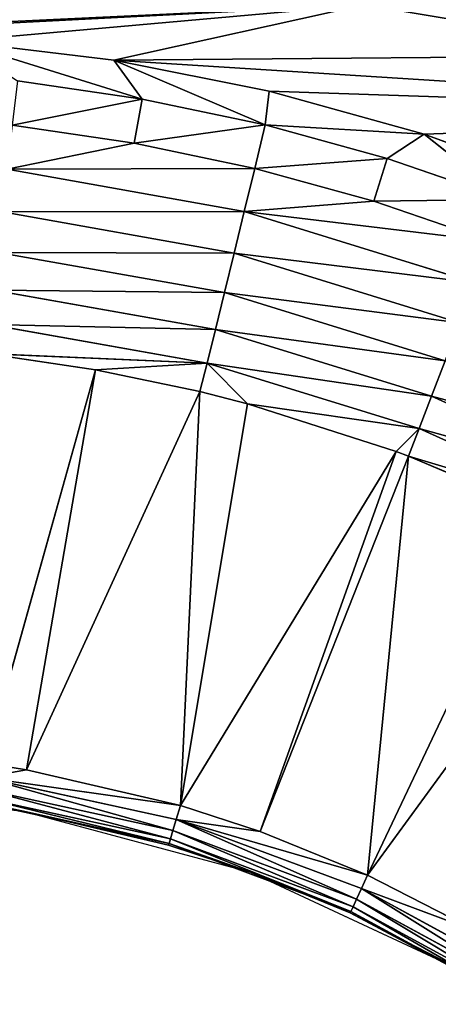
# Model space of a CAD drawing. Extents: x 0 to 605, y 0 to 400.
# Tile 569 of 656: x 305 to 310, y 218 to 230. Entities that reach past the tile are written whole.
import ezdxf

# ---------------------------------------------------------------- set-up
doc = ezdxf.new("R2010")
doc.units = 0
doc.header["$LTSCALE"] = 25.4
doc.layers.get('0').update_dxf_attribs({"linetype": 'CONTINUOUS'})

# ---------------------------------------------------------------- blocks, each defined once
blk = doc.blocks.new('ATLANTA610_-_S_STL')
at = {"color": 0}
for p, q in [((306.892, 25.434, 170.878), (304.697, 25.469, 170.197)), ((306.892, 25.434, 170.878), (304.697, 25.469, 170.197)), ((306.558, 25.463, 170.421), (304.697, 25.469, 170.197)), ((306.558, 25.463, 170.421), (304.697, 25.469, 170.197)), ((305.423, 25.44, 170.663), (306.892, 25.434, 170.878)), ((305.423, 25.44, 170.663), (306.892, 25.434, 170.878)), ((309.509, 25.484, 169.768), (306.558, 25.463, 170.421)), ((309.509, 25.484, 169.768), (306.558, 25.463, 170.421)), ((306.892, 25.434, 170.878), (306.558, 25.463, 170.421)), ((306.892, 25.434, 170.878), (306.558, 25.463, 170.421)), ((308.344, 25.426, 171.183), (306.558, 25.463, 170.421)), ((308.344, 25.426, 171.183), (306.558, 25.463, 170.421)), ((308.389, 25.453, 170.783), (306.558, 25.463, 170.421)), ((308.389, 25.453, 170.783), (306.558, 25.463, 170.421)), ((306.892, 25.434, 170.878), (306.8, 25.348, 171.397)), ((306.892, 25.434, 170.878), (306.8, 25.348, 171.397)), ((306.892, 25.434, 170.878), (308.344, 25.426, 171.183)), ((306.892, 25.434, 170.878), (308.344, 25.426, 171.183)), ((308.344, 25.426, 171.183), (308.22, 25.34, 171.696)), ((308.344, 25.426, 171.183), (308.22, 25.34, 171.696)), ((308.344, 25.426, 171.183), (308.389, 25.453, 170.783)), ((308.344, 25.426, 171.183), (308.389, 25.453, 170.783)), ((308.344, 25.426, 171.183), (309.778, 25.415, 171.578)), ((308.344, 25.426, 171.183), (309.778, 25.415, 171.578)), ((310.214, 25.44, 171.292), (308.389, 25.453, 170.783)), ((310.214, 25.44, 171.292), (308.389, 25.453, 170.783)), ((309.778, 25.415, 171.578), (310.214, 25.44, 171.292)), ((309.778, 25.415, 171.578), (310.214, 25.44, 171.292)), ((311.185, 25.402, 172.062), (310.214, 25.44, 171.292)), ((311.185, 25.402, 172.062), (310.214, 25.44, 171.292)), ((312.158, 25.422, 172.007), (310.214, 25.44, 171.292)), ((312.158, 25.422, 172.007), (310.214, 25.44, 171.292)), ((306.8, 25.348, 171.397), (305.304, 25.21, 171.705)), ((306.8, 25.348, 171.397), (305.304, 25.21, 171.705)), ((308.22, 25.34, 171.696), (305.304, 25.21, 171.705)), ((308.22, 25.34, 171.696), (305.304, 25.21, 171.705)), ((306.8, 25.348, 171.397), (305.363, 25.354, 171.187)), ((306.8, 25.348, 171.397), (305.363, 25.354, 171.187)), ((308.22, 25.34, 171.696), (306.8, 25.348, 171.397)), ((308.22, 25.34, 171.696), (306.8, 25.348, 171.397)), ((308.22, 25.34, 171.696), (308.096, 25.196, 172.202)), ((308.22, 25.34, 171.696), (308.096, 25.196, 172.202)), ((309.622, 25.329, 172.082), (308.096, 25.196, 172.202)), ((309.622, 25.329, 172.082), (308.096, 25.196, 172.202)), ((310.998, 25.316, 172.555), (308.096, 25.196, 172.202)), ((310.998, 25.316, 172.555), (308.096, 25.196, 172.202)), ((309.622, 25.329, 172.082), (308.22, 25.34, 171.696)), ((309.622, 25.329, 172.082), (308.22, 25.34, 171.696)), ((309.778, 25.415, 171.578), (309.622, 25.329, 172.082)), ((309.778, 25.415, 171.578), (309.622, 25.329, 172.082)), ((310.998, 25.316, 172.555), (309.622, 25.329, 172.082)), ((310.998, 25.316, 172.555), (309.622, 25.329, 172.082)), ((309.778, 25.415, 171.578), (311.185, 25.402, 172.062)), ((309.778, 25.415, 171.578), (311.185, 25.402, 172.062)), ((305.304, 25.21, 171.705), (308.096, 25.196, 172.202)), ((305.304, 25.21, 171.705), (308.096, 25.196, 172.202)), ((308.096, 25.196, 172.202), (307.977, 24.995, 172.693)), ((308.096, 25.196, 172.202), (307.977, 24.995, 172.693)), ((308.096, 25.196, 172.202), (310.813, 25.172, 173.043)), ((308.096, 25.196, 172.202), (310.813, 25.172, 173.043)), ((307.977, 24.995, 172.693), (305.246, 25.009, 172.207)), ((307.977, 24.995, 172.693), (305.246, 25.009, 172.207)), ((307.977, 24.995, 172.693), (307.862, 24.74, 173.16)), ((307.977, 24.995, 172.693), (307.862, 24.74, 173.16)), ((310.633, 24.971, 173.515), (307.977, 24.995, 172.693)), ((310.633, 24.971, 173.515), (307.977, 24.995, 172.693)), ((305.191, 24.755, 172.685), (307.862, 24.74, 173.16)), ((305.191, 24.755, 172.685), (307.862, 24.74, 173.16)), ((307.862, 24.74, 173.16), (307.755, 24.437, 173.595)), ((307.862, 24.74, 173.16), (307.755, 24.437, 173.595)), ((307.862, 24.74, 173.16), (310.462, 24.717, 173.964)), ((307.862, 24.74, 173.16), (310.462, 24.717, 173.964)), ((310.462, 24.717, 173.964), (310.301, 24.414, 174.382)), ((310.462, 24.717, 173.964), (310.301, 24.414, 174.382)), ((307.755, 24.437, 173.595), (305.139, 24.451, 173.13)), ((307.755, 24.437, 173.595), (305.139, 24.451, 173.13)), ((307.755, 24.437, 173.595), (307.658, 24.091, 173.991)), ((307.755, 24.437, 173.595), (307.658, 24.091, 173.991)), ((310.301, 24.414, 174.382), (307.755, 24.437, 173.595)), ((310.301, 24.414, 174.382), (307.755, 24.437, 173.595)), ((310.301, 24.414, 174.382), (310.155, 24.068, 174.763)), ((310.301, 24.414, 174.382), (310.155, 24.068, 174.763)), ((312.741, 24.383, 175.482), (310.301, 24.414, 174.382)), ((312.741, 24.383, 175.482), (310.301, 24.414, 174.382)), ((305.051, 23.744, 173.879), (307.658, 24.091, 173.991)), ((305.051, 23.744, 173.879), (307.658, 24.091, 173.991)), ((307.658, 24.091, 173.991), (305.092, 24.106, 173.535)), ((307.658, 24.091, 173.991), (305.092, 24.106, 173.535)), ((306.344, 23.738, 174.069), (307.658, 24.091, 173.991)), ((306.344, 23.738, 174.069), (307.658, 24.091, 173.991)), ((307.658, 24.091, 173.991), (307.574, 23.73, 174.327)), ((307.658, 24.091, 173.991), (307.574, 23.73, 174.327)), ((308.134, 23.725, 174.471), (307.658, 24.091, 173.991)), ((308.134, 23.725, 174.471), (307.658, 24.091, 173.991)), ((310.155, 24.068, 174.763), (307.658, 24.091, 173.991)), ((310.155, 24.068, 174.763), (307.658, 24.091, 173.991)), ((308.134, 23.725, 174.471), (310.155, 24.068, 174.763)), ((308.134, 23.725, 174.471), (310.155, 24.068, 174.763)), ((309.884, 23.708, 175.032), (310.155, 24.068, 174.763)), ((309.884, 23.708, 175.032), (310.155, 24.068, 174.763)), ((310.03, 23.707, 175.086), (310.155, 24.068, 174.763)), ((310.03, 23.707, 175.086), (310.155, 24.068, 174.763)), ((310.03, 23.707, 175.086), (312.548, 24.038, 175.842)), ((310.03, 23.707, 175.086), (312.548, 24.038, 175.842)), ((312.548, 24.038, 175.842), (310.155, 24.068, 174.763)), ((312.548, 24.038, 175.842), (310.155, 24.068, 174.763)), ((305.044, 18.217, 178.706), (306.344, 23.738, 174.069)), ((305.044, 18.217, 178.706), (306.344, 23.738, 174.069)), ((306.344, 23.738, 174.069), (305.051, 23.744, 173.879)), ((306.344, 23.738, 174.069), (305.051, 23.744, 173.879)), ((305.532, 18.217, 178.784), (306.344, 23.738, 174.069)), ((305.532, 18.217, 178.784), (306.344, 23.738, 174.069)), ((305.532, 18.217, 178.784), (307.574, 23.73, 174.327)), ((305.532, 18.217, 178.784), (307.574, 23.73, 174.327)), ((307.574, 23.73, 174.327), (306.344, 23.738, 174.069)), ((307.574, 23.73, 174.327), (306.344, 23.738, 174.069)), ((307.343, 18.217, 179.207), (307.574, 23.73, 174.327)), ((307.343, 18.217, 179.207), (307.574, 23.73, 174.327)), ((307.343, 18.217, 179.207), (308.134, 23.725, 174.471)), ((307.343, 18.217, 179.207), (308.134, 23.725, 174.471)), ((307.343, 18.217, 179.207), (309.884, 23.708, 175.032)), ((307.343, 18.217, 179.207), (309.884, 23.708, 175.032)), ((308.134, 23.725, 174.471), (307.574, 23.73, 174.327)), ((308.134, 23.725, 174.471), (307.574, 23.73, 174.327)), ((309.884, 23.708, 175.032), (308.134, 23.725, 174.471)), ((309.884, 23.708, 175.032), (308.134, 23.725, 174.471)), ((308.283, 18.217, 179.513), (309.884, 23.708, 175.032)), ((308.283, 18.217, 179.513), (309.884, 23.708, 175.032)), ((308.283, 18.217, 179.513), (310.03, 23.707, 175.086)), ((308.283, 18.217, 179.513), (310.03, 23.707, 175.086)), ((309.547, 18.217, 180.029), (310.03, 23.707, 175.086)), ((309.547, 18.217, 180.029), (310.03, 23.707, 175.086)), ((309.547, 18.217, 180.029), (311.58, 23.688, 175.745)), ((309.547, 18.217, 180.029), (311.58, 23.688, 175.745)), ((310.03, 23.707, 175.086), (309.884, 23.708, 175.032)), ((310.03, 23.707, 175.086), (309.884, 23.708, 175.032)), ((311.58, 23.688, 175.745), (310.03, 23.707, 175.086)), ((311.58, 23.688, 175.745), (310.03, 23.707, 175.086)), ((309.547, 18.217, 180.029), (312.383, 23.676, 176.146)), ((309.547, 18.217, 180.029), (312.383, 23.676, 176.146)), ((305.02, 17.988, 178.876), (305.532, 18.217, 178.784)), ((305.02, 17.988, 178.876), (305.532, 18.217, 178.784)), ((305.02, 17.988, 178.876), (307.343, 18.217, 179.207)), ((305.02, 17.988, 178.876), (307.343, 18.217, 179.207)), ((305.532, 18.217, 178.784), (305.044, 18.217, 178.706)), ((305.532, 18.217, 178.784), (305.044, 18.217, 178.706)), ((307.343, 18.217, 179.207), (305.532, 18.217, 178.784)), ((307.343, 18.217, 179.207), (305.532, 18.217, 178.784)), ((308.283, 18.217, 179.513), (307.295, 17.988, 179.371)), ((307.295, 17.988, 179.371), (309.547, 18.217, 180.029)), ((307.295, 17.988, 179.371), (309.547, 18.217, 180.029)), ((307.295, 17.988, 179.371), (307.343, 18.217, 179.207)), ((307.295, 17.988, 179.371), (307.343, 18.217, 179.207)), ((308.283, 18.217, 179.513), (307.295, 17.988, 179.371)), ((308.283, 18.217, 179.513), (307.343, 18.217, 179.207)), ((308.283, 18.217, 179.513), (307.343, 18.217, 179.207)), ((309.547, 18.217, 180.029), (308.283, 18.217, 179.513)), ((309.547, 18.217, 180.029), (308.283, 18.217, 179.513)), ((310.867, 18.217, 180.705), (309.476, 17.988, 180.184)), ((309.476, 17.988, 180.184), (309.547, 18.217, 180.029)), ((309.476, 17.988, 180.184), (309.547, 18.217, 180.029)), ((310.867, 18.217, 180.705), (309.476, 17.988, 180.184)), ((310.867, 18.217, 180.705), (309.547, 18.217, 180.029)), ((310.867, 18.217, 180.705), (309.547, 18.217, 180.029)), ((307.295, 17.988, 179.371), (305.02, 17.988, 178.876)), ((307.295, 17.988, 179.371), (305.02, 17.988, 178.876)), ((307.295, 17.988, 179.371), (307.256, 17.738, 179.502)), ((307.295, 17.988, 179.371), (307.256, 17.738, 179.502)), ((309.476, 17.988, 180.184), (307.295, 17.988, 179.371)), ((309.476, 17.988, 180.184), (307.295, 17.988, 179.371)), ((309.476, 17.988, 180.184), (309.419, 17.738, 180.309)), ((309.476, 17.988, 180.184), (309.419, 17.738, 180.309)), ((311.519, 17.988, 181.3), (309.476, 17.988, 180.184)), ((311.519, 17.988, 181.3), (309.476, 17.988, 180.184)), ((307.256, 17.738, 179.502), (305, 17.738, 179.011)), ((307.256, 17.738, 179.502), (305, 17.738, 179.011)), ((307.256, 17.738, 179.502), (307.228, 17.471, 179.598)), ((307.256, 17.738, 179.502), (307.228, 17.471, 179.598)), ((309.419, 17.738, 180.309), (307.256, 17.738, 179.502)), ((309.419, 17.738, 180.309), (307.256, 17.738, 179.502)), ((309.419, 17.738, 180.309), (309.378, 17.471, 180.399)), ((309.419, 17.738, 180.309), (309.378, 17.471, 180.399)), ((311.445, 17.738, 181.415), (309.419, 17.738, 180.309)), ((311.445, 17.738, 181.415), (309.419, 17.738, 180.309)), ((307.228, 17.471, 179.598), (304.986, 17.471, 179.11)), ((307.228, 17.471, 179.598), (304.986, 17.471, 179.11)), ((307.228, 17.471, 179.598), (307.211, 17.192, 179.656)), ((307.228, 17.471, 179.598), (307.211, 17.192, 179.656)), ((309.378, 17.471, 180.399), (307.228, 17.471, 179.598)), ((309.378, 17.471, 180.399), (307.228, 17.471, 179.598)), ((309.378, 17.471, 180.399), (309.353, 17.192, 180.455)), ((309.378, 17.471, 180.399), (309.353, 17.192, 180.455)), ((311.392, 17.471, 181.499), (309.378, 17.471, 180.399)), ((311.392, 17.471, 181.499), (309.378, 17.471, 180.399)), ((305.476, 16.907, 179.27), (304.977, 17.192, 179.17)), ((305.476, 16.907, 179.27), (304.977, 17.192, 179.17)), ((307.211, 17.192, 179.656), (304.977, 17.192, 179.17)), ((307.211, 17.192, 179.656), (304.977, 17.192, 179.17)), ((307.211, 17.192, 179.656), (305.476, 16.907, 179.27)), ((307.211, 17.192, 179.656), (305.476, 16.907, 179.27)), ((307.205, 16.907, 179.675), (307.211, 17.192, 179.656)), ((307.205, 16.907, 179.675), (307.211, 17.192, 179.656)), ((308.17, 16.907, 179.992), (307.211, 17.192, 179.656)), ((308.17, 16.907, 179.992), (307.211, 17.192, 179.656)), ((309.353, 17.192, 180.455), (307.211, 17.192, 179.656)), ((309.353, 17.192, 180.455), (307.211, 17.192, 179.656)), ((309.353, 17.192, 180.455), (308.17, 16.907, 179.992)), ((309.353, 17.192, 180.455), (308.17, 16.907, 179.992)), ((309.344, 16.907, 180.473), (309.353, 17.192, 180.455)), ((309.344, 16.907, 180.473), (309.353, 17.192, 180.455)), ((309.344, 16.907, 180.473), (311.359, 17.192, 181.55)), ((309.344, 16.907, 180.473), (311.359, 17.192, 181.55)), ((311.359, 17.192, 181.55), (309.353, 17.192, 180.455)), ((311.359, 17.192, 181.55), (309.353, 17.192, 180.455)), ((305.476, 0.066, 179.27), (304.974, 16.907, 179.19)), ((305.476, 16.907, 179.27), (304.974, 16.907, 179.19)), ((305.476, 0.066, 179.27), (304.974, 16.907, 179.19)), ((305.476, 16.907, 179.27), (304.974, 16.907, 179.19)), ((307.205, 16.907, 179.675), (305.476, 0.066, 179.27)), ((307.205, 16.907, 179.675), (305.476, 0.066, 179.27)), ((307.205, 16.907, 179.675), (305.476, 16.907, 179.27)), ((305.476, 16.907, 179.27), (305.476, 0.066, 179.27)), ((305.476, 16.907, 179.27), (305.476, 0.066, 179.27)), ((307.205, 16.907, 179.675), (305.476, 16.907, 179.27)), ((308.17, 0.066, 179.992), (307.205, 16.907, 179.675)), ((308.17, 16.907, 179.992), (307.205, 16.907, 179.675)), ((308.17, 0.066, 179.992), (307.205, 16.907, 179.675)), ((308.17, 16.907, 179.992), (307.205, 16.907, 179.675)), ((309.344, 16.907, 180.473), (308.17, 0.066, 179.992)), ((309.344, 16.907, 180.473), (308.17, 0.066, 179.992)), ((309.344, 16.907, 180.473), (308.17, 16.907, 179.992)), ((308.17, 16.907, 179.992), (308.17, 0.066, 179.992)), ((308.17, 16.907, 179.992), (308.17, 0.066, 179.992)), ((309.344, 16.907, 180.473), (308.17, 16.907, 179.992)), ((310.697, 0.066, 181.171), (309.344, 16.907, 180.473)), ((310.697, 16.907, 181.171), (309.344, 16.907, 180.473)), ((310.697, 0.066, 181.171), (309.344, 16.907, 180.473)), ((310.697, 16.907, 181.171), (309.344, 16.907, 180.473)), ((302.697, 0.066, 179.027), (305.476, 0.066, 179.27)), ((305.476, 0.066, 179.27), (308.17, 0.066, 179.992)), ((308.17, 0.066, 179.992), (310.697, 0.066, 181.171))]:
    blk.add_line(p, q, dxfattribs=at)
mesh = blk.add_polyface(dxfattribs=at)
corners = [(313.091, 25.47, 170.366), (312.813, 26.078, 155.236), (309.509, 25.484, 169.768)]
mesh.append_faces([[corners[k] for k in face] for face in [(0, 1, 2)]], dxfattribs={"color": 0})
mesh = blk.add_polyface(dxfattribs=at)
corners = [(302.697, 25.684, 163.882), (301.522, 25.471, 170.144), (309.509, 25.484, 169.768), (299.772, 25.467, 170.29), (297.889, 25.459, 170.59), (302.697, 25.471, 170.116), (304.697, 25.469, 170.197), (306.558, 25.463, 170.421)]
mesh.append_faces([[corners[k] for k in face] for face in [(3, 0, 4), (2, 6, 7)]], dxfattribs={"vtx0": -1, "color": 0})
mesh.append_faces([[corners[k] for k in face] for face in [(0, 1, 2), (1, 0, 3), (6, 2, 5)]], dxfattribs={"vtx0": -1, "vtx1": -1, "color": 0})
mesh.append_faces([[corners[k] for k in face] for face in [(2, 1, 5)]], dxfattribs={"vtx0": -1, "vtx2": -1, "color": 0})
mesh = blk.add_polyface(dxfattribs=at)
corners = [(306.892, 25.434, 170.878), (304.697, 25.469, 170.197), (305.423, 25.44, 170.663)]
mesh.append_faces([[corners[k] for k in face] for face in [(0, 1, 2)]], dxfattribs={"color": 0})
mesh = blk.add_polyface(dxfattribs=at)
corners = [(306.892, 25.434, 170.878), (306.558, 25.463, 170.421), (304.697, 25.469, 170.197)]
mesh.append_faces([[corners[k] for k in face] for face in [(0, 1, 2)]], dxfattribs={"color": 0})
mesh = blk.add_polyface(dxfattribs=at)
corners = [(305.363, 25.354, 171.187), (306.892, 25.434, 170.878), (305.423, 25.44, 170.663), (306.8, 25.348, 171.397)]
mesh.append_faces([[corners[k] for k in face] for face in [(0, 1, 2), (1, 0, 3)]], dxfattribs={"vtx0": -1, "color": 0})
mesh = blk.add_polyface(dxfattribs=at)
corners = [(306.558, 25.463, 170.421), (313.091, 25.47, 170.366), (309.509, 25.484, 169.768), (316.713, 25.456, 171.062), (308.389, 25.453, 170.783), (310.214, 25.44, 171.292), (312.158, 25.422, 172.007)]
mesh.append_faces([[corners[k] for k in face] for face in [(0, 1, 2), (3, 5, 6)]], dxfattribs={"vtx0": -1, "color": 0})
mesh.append_faces([[corners[k] for k in face] for face in [(1, 0, 3)]], dxfattribs={"vtx0": -1, "vtx1": -1, "color": 0})
mesh.append_faces([[corners[k] for k in face] for face in [(3, 0, 4), (3, 4, 5)]], dxfattribs={"vtx0": -1, "vtx2": -1, "color": 0})
mesh = blk.add_polyface(dxfattribs=at)
corners = [(308.344, 25.426, 171.183), (306.558, 25.463, 170.421), (306.892, 25.434, 170.878)]
mesh.append_faces([[corners[k] for k in face] for face in [(0, 1, 2)]], dxfattribs={"color": 0})
mesh = blk.add_polyface(dxfattribs=at)
corners = [(308.344, 25.426, 171.183), (308.389, 25.453, 170.783), (306.558, 25.463, 170.421)]
mesh.append_faces([[corners[k] for k in face] for face in [(0, 1, 2)]], dxfattribs={"color": 0})
mesh = blk.add_polyface(dxfattribs=at)
corners = [(306.8, 25.348, 171.397), (308.344, 25.426, 171.183), (306.892, 25.434, 170.878), (308.22, 25.34, 171.696)]
mesh.append_faces([[corners[k] for k in face] for face in [(0, 1, 2), (1, 0, 3)]], dxfattribs={"vtx0": -1, "color": 0})
mesh = blk.add_polyface(dxfattribs=at)
corners = [(308.22, 25.34, 171.696), (309.778, 25.415, 171.578), (308.344, 25.426, 171.183), (309.622, 25.329, 172.082)]
mesh.append_faces([[corners[k] for k in face] for face in [(0, 1, 2), (1, 0, 3)]], dxfattribs={"vtx0": -1, "color": 0})
mesh = blk.add_polyface(dxfattribs=at)
corners = [(308.344, 25.426, 171.183), (310.214, 25.44, 171.292), (308.389, 25.453, 170.783), (309.778, 25.415, 171.578)]
mesh.append_faces([[corners[k] for k in face] for face in [(0, 1, 2), (1, 0, 3)]], dxfattribs={"vtx0": -1, "color": 0})
mesh = blk.add_polyface(dxfattribs=at)
corners = [(311.185, 25.402, 172.062), (310.214, 25.44, 171.292), (309.778, 25.415, 171.578)]
mesh.append_faces([[corners[k] for k in face] for face in [(0, 1, 2)]], dxfattribs={"color": 0})
mesh = blk.add_polyface(dxfattribs=at)
corners = [(311.185, 25.402, 172.062), (312.158, 25.422, 172.007), (310.214, 25.44, 171.292)]
mesh.append_faces([[corners[k] for k in face] for face in [(0, 1, 2)]], dxfattribs={"color": 0})
mesh = blk.add_polyface(dxfattribs=at)
corners = [(305.304, 25.21, 171.705), (306.8, 25.348, 171.397), (305.363, 25.354, 171.187)]
mesh.append_faces([[corners[k] for k in face] for face in [(0, 1, 2)]], dxfattribs={"color": 0})
mesh = blk.add_polyface(dxfattribs=at)
corners = [(305.304, 25.21, 171.705), (308.22, 25.34, 171.696), (306.8, 25.348, 171.397)]
mesh.append_faces([[corners[k] for k in face] for face in [(0, 1, 2)]], dxfattribs={"color": 0})
mesh = blk.add_polyface(dxfattribs=at)
corners = [(308.096, 25.196, 172.202), (308.22, 25.34, 171.696), (305.304, 25.21, 171.705)]
mesh.append_faces([[corners[k] for k in face] for face in [(0, 1, 2)]], dxfattribs={"color": 0})
mesh = blk.add_polyface(dxfattribs=at)
corners = [(308.096, 25.196, 172.202), (309.622, 25.329, 172.082), (308.22, 25.34, 171.696)]
mesh.append_faces([[corners[k] for k in face] for face in [(0, 1, 2)]], dxfattribs={"color": 0})
mesh = blk.add_polyface(dxfattribs=at)
corners = [(310.998, 25.316, 172.555), (309.622, 25.329, 172.082), (308.096, 25.196, 172.202)]
mesh.append_faces([[corners[k] for k in face] for face in [(0, 1, 2)]], dxfattribs={"color": 0})
mesh = blk.add_polyface(dxfattribs=at)
corners = [(310.813, 25.172, 173.043), (310.998, 25.316, 172.555), (308.096, 25.196, 172.202)]
mesh.append_faces([[corners[k] for k in face] for face in [(0, 1, 2)]], dxfattribs={"color": 0})
mesh = blk.add_polyface(dxfattribs=at)
corners = [(309.622, 25.329, 172.082), (311.185, 25.402, 172.062), (309.778, 25.415, 171.578), (310.998, 25.316, 172.555)]
mesh.append_faces([[corners[k] for k in face] for face in [(0, 1, 2), (1, 0, 3)]], dxfattribs={"vtx0": -1, "color": 0})
mesh = blk.add_polyface(dxfattribs=at)
corners = [(305.246, 25.009, 172.207), (308.096, 25.196, 172.202), (305.304, 25.21, 171.705), (307.977, 24.995, 172.693)]
mesh.append_faces([[corners[k] for k in face] for face in [(0, 1, 2), (1, 0, 3)]], dxfattribs={"vtx0": -1, "color": 0})
mesh = blk.add_polyface(dxfattribs=at)
corners = [(307.977, 24.995, 172.693), (310.813, 25.172, 173.043), (308.096, 25.196, 172.202), (310.633, 24.971, 173.515)]
mesh.append_faces([[corners[k] for k in face] for face in [(0, 1, 2), (1, 0, 3)]], dxfattribs={"vtx0": -1, "color": 0})
mesh = blk.add_polyface(dxfattribs=at)
corners = [(305.191, 24.755, 172.685), (307.977, 24.995, 172.693), (305.246, 25.009, 172.207), (307.862, 24.74, 173.16)]
mesh.append_faces([[corners[k] for k in face] for face in [(0, 1, 2), (1, 0, 3)]], dxfattribs={"vtx0": -1, "color": 0})
mesh = blk.add_polyface(dxfattribs=at)
corners = [(307.862, 24.74, 173.16), (310.633, 24.971, 173.515), (307.977, 24.995, 172.693), (310.462, 24.717, 173.964)]
mesh.append_faces([[corners[k] for k in face] for face in [(0, 1, 2), (1, 0, 3)]], dxfattribs={"vtx0": -1, "color": 0})
mesh = blk.add_polyface(dxfattribs=at)
corners = [(305.139, 24.451, 173.13), (307.862, 24.74, 173.16), (305.191, 24.755, 172.685), (307.755, 24.437, 173.595)]
mesh.append_faces([[corners[k] for k in face] for face in [(0, 1, 2), (1, 0, 3)]], dxfattribs={"vtx0": -1, "color": 0})
mesh = blk.add_polyface(dxfattribs=at)
corners = [(307.755, 24.437, 173.595), (310.462, 24.717, 173.964), (307.862, 24.74, 173.16), (310.301, 24.414, 174.382)]
mesh.append_faces([[corners[k] for k in face] for face in [(0, 1, 2), (1, 0, 3)]], dxfattribs={"vtx0": -1, "color": 0})
mesh = blk.add_polyface(dxfattribs=at)
corners = [(310.301, 24.414, 174.382), (312.952, 24.687, 175.087), (310.462, 24.717, 173.964), (312.741, 24.383, 175.482)]
mesh.append_faces([[corners[k] for k in face] for face in [(0, 1, 2), (1, 0, 3)]], dxfattribs={"vtx0": -1, "color": 0})
mesh = blk.add_polyface(dxfattribs=at)
corners = [(305.092, 24.106, 173.535), (307.755, 24.437, 173.595), (305.139, 24.451, 173.13), (307.658, 24.091, 173.991)]
mesh.append_faces([[corners[k] for k in face] for face in [(0, 1, 2), (1, 0, 3)]], dxfattribs={"vtx0": -1, "color": 0})
mesh = blk.add_polyface(dxfattribs=at)
corners = [(307.658, 24.091, 173.991), (310.301, 24.414, 174.382), (307.755, 24.437, 173.595), (310.155, 24.068, 174.763)]
mesh.append_faces([[corners[k] for k in face] for face in [(0, 1, 2), (1, 0, 3)]], dxfattribs={"vtx0": -1, "color": 0})
mesh = blk.add_polyface(dxfattribs=at)
corners = [(310.155, 24.068, 174.763), (312.741, 24.383, 175.482), (310.301, 24.414, 174.382), (312.548, 24.038, 175.842)]
mesh.append_faces([[corners[k] for k in face] for face in [(0, 1, 2), (1, 0, 3)]], dxfattribs={"vtx0": -1, "color": 0})
mesh = blk.add_polyface(dxfattribs=at)
corners = [(307.658, 24.091, 173.991), (305.092, 24.106, 173.535), (305.051, 23.744, 173.879)]
mesh.append_faces([[corners[k] for k in face] for face in [(0, 1, 2)]], dxfattribs={"color": 0})
mesh = blk.add_polyface(dxfattribs=at)
corners = [(307.658, 24.091, 173.991), (305.051, 23.744, 173.879), (306.344, 23.738, 174.069)]
mesh.append_faces([[corners[k] for k in face] for face in [(0, 1, 2)]], dxfattribs={"color": 0})
mesh = blk.add_polyface(dxfattribs=at)
corners = [(307.658, 24.091, 173.991), (306.344, 23.738, 174.069), (307.574, 23.73, 174.327)]
mesh.append_faces([[corners[k] for k in face] for face in [(0, 1, 2)]], dxfattribs={"color": 0})
mesh = blk.add_polyface(dxfattribs=at)
corners = [(308.134, 23.725, 174.471), (307.658, 24.091, 173.991), (307.574, 23.73, 174.327)]
mesh.append_faces([[corners[k] for k in face] for face in [(0, 1, 2)]], dxfattribs={"color": 0})
mesh = blk.add_polyface(dxfattribs=at)
corners = [(310.155, 24.068, 174.763), (307.658, 24.091, 173.991), (308.134, 23.725, 174.471)]
mesh.append_faces([[corners[k] for k in face] for face in [(0, 1, 2)]], dxfattribs={"color": 0})
mesh = blk.add_polyface(dxfattribs=at)
corners = [(310.155, 24.068, 174.763), (308.134, 23.725, 174.471), (309.884, 23.708, 175.032)]
mesh.append_faces([[corners[k] for k in face] for face in [(0, 1, 2)]], dxfattribs={"color": 0})
mesh = blk.add_polyface(dxfattribs=at)
corners = [(310.03, 23.707, 175.086), (310.155, 24.068, 174.763), (309.884, 23.708, 175.032)]
mesh.append_faces([[corners[k] for k in face] for face in [(0, 1, 2)]], dxfattribs={"color": 0})
mesh = blk.add_polyface(dxfattribs=at)
corners = [(312.548, 24.038, 175.842), (310.155, 24.068, 174.763), (310.03, 23.707, 175.086)]
mesh.append_faces([[corners[k] for k in face] for face in [(0, 1, 2)]], dxfattribs={"color": 0})
mesh = blk.add_polyface(dxfattribs=at)
corners = [(312.548, 24.038, 175.842), (310.03, 23.707, 175.086), (311.58, 23.688, 175.745)]
mesh.append_faces([[corners[k] for k in face] for face in [(0, 1, 2)]], dxfattribs={"color": 0})
mesh = blk.add_polyface(dxfattribs=at)
corners = [(306.344, 23.738, 174.069), (305.051, 23.744, 173.879), (305.044, 18.217, 178.706)]
mesh.append_faces([[corners[k] for k in face] for face in [(0, 1, 2)]], dxfattribs={"color": 0})
mesh = blk.add_polyface(dxfattribs=at)
corners = [(306.344, 23.738, 174.069), (305.044, 18.217, 178.706), (305.532, 18.217, 178.784)]
mesh.append_faces([[corners[k] for k in face] for face in [(0, 1, 2)]], dxfattribs={"color": 0})
mesh = blk.add_polyface(dxfattribs=at)
corners = [(307.574, 23.73, 174.327), (306.344, 23.738, 174.069), (305.532, 18.217, 178.784)]
mesh.append_faces([[corners[k] for k in face] for face in [(0, 1, 2)]], dxfattribs={"color": 0})
mesh = blk.add_polyface(dxfattribs=at)
corners = [(307.574, 23.73, 174.327), (305.532, 18.217, 178.784), (307.343, 18.217, 179.207)]
mesh.append_faces([[corners[k] for k in face] for face in [(0, 1, 2)]], dxfattribs={"color": 0})
mesh = blk.add_polyface(dxfattribs=at)
corners = [(308.134, 23.725, 174.471), (307.574, 23.73, 174.327), (307.343, 18.217, 179.207)]
mesh.append_faces([[corners[k] for k in face] for face in [(0, 1, 2)]], dxfattribs={"color": 0})
mesh = blk.add_polyface(dxfattribs=at)
corners = [(309.884, 23.708, 175.032), (308.134, 23.725, 174.471), (307.343, 18.217, 179.207)]
mesh.append_faces([[corners[k] for k in face] for face in [(0, 1, 2)]], dxfattribs={"color": 0})
mesh = blk.add_polyface(dxfattribs=at)
corners = [(309.884, 23.708, 175.032), (307.343, 18.217, 179.207), (308.283, 18.217, 179.513)]
mesh.append_faces([[corners[k] for k in face] for face in [(0, 1, 2)]], dxfattribs={"color": 0})
mesh = blk.add_polyface(dxfattribs=at)
corners = [(310.03, 23.707, 175.086), (309.884, 23.708, 175.032), (308.283, 18.217, 179.513)]
mesh.append_faces([[corners[k] for k in face] for face in [(0, 1, 2)]], dxfattribs={"color": 0})
mesh = blk.add_polyface(dxfattribs=at)
corners = [(310.03, 23.707, 175.086), (308.283, 18.217, 179.513), (309.547, 18.217, 180.029)]
mesh.append_faces([[corners[k] for k in face] for face in [(0, 1, 2)]], dxfattribs={"color": 0})
mesh = blk.add_polyface(dxfattribs=at)
corners = [(311.58, 23.688, 175.745), (310.03, 23.707, 175.086), (309.547, 18.217, 180.029)]
mesh.append_faces([[corners[k] for k in face] for face in [(0, 1, 2)]], dxfattribs={"color": 0})
mesh = blk.add_polyface(dxfattribs=at)
corners = [(312.383, 23.676, 176.146), (311.58, 23.688, 175.745), (309.547, 18.217, 180.029)]
mesh.append_faces([[corners[k] for k in face] for face in [(0, 1, 2)]], dxfattribs={"color": 0})
mesh = blk.add_polyface(dxfattribs=at)
corners = [(312.383, 23.676, 176.146), (309.547, 18.217, 180.029), (310.867, 18.217, 180.705)]
mesh.append_faces([[corners[k] for k in face] for face in [(0, 1, 2)]], dxfattribs={"color": 0})
mesh = blk.add_polyface(dxfattribs=at)
corners = [(305.532, 18.217, 178.784), (305.044, 18.217, 178.706), (305.02, 17.988, 178.876)]
mesh.append_faces([[corners[k] for k in face] for face in [(0, 1, 2)]], dxfattribs={"color": 0})
mesh = blk.add_polyface(dxfattribs=at)
corners = [(307.343, 18.217, 179.207), (305.532, 18.217, 178.784), (305.02, 17.988, 178.876)]
mesh.append_faces([[corners[k] for k in face] for face in [(0, 1, 2)]], dxfattribs={"color": 0})
mesh = blk.add_polyface(dxfattribs=at)
corners = [(307.343, 18.217, 179.207), (305.02, 17.988, 178.876), (307.295, 17.988, 179.371)]
mesh.append_faces([[corners[k] for k in face] for face in [(0, 1, 2)]], dxfattribs={"color": 0})
mesh = blk.add_polyface(dxfattribs=at)
corners = [(309.547, 18.217, 180.029), (308.283, 18.217, 179.513), (307.295, 17.988, 179.371)]
mesh.append_faces([[corners[k] for k in face] for face in [(0, 1, 2)]], dxfattribs={"color": 0})
mesh = blk.add_polyface(dxfattribs=at)
corners = [(309.547, 18.217, 180.029), (307.295, 17.988, 179.371), (309.476, 17.988, 180.184)]
mesh.append_faces([[corners[k] for k in face] for face in [(0, 1, 2)]], dxfattribs={"color": 0})
mesh = blk.add_polyface(dxfattribs=at)
corners = [(308.283, 18.217, 179.513), (307.343, 18.217, 179.207), (307.295, 17.988, 179.371)]
mesh.append_faces([[corners[k] for k in face] for face in [(0, 1, 2)]], dxfattribs={"color": 0})
mesh = blk.add_polyface(dxfattribs=at)
corners = [(311.519, 17.988, 181.3), (310.867, 18.217, 180.705), (309.476, 17.988, 180.184)]
mesh.append_faces([[corners[k] for k in face] for face in [(0, 1, 2)]], dxfattribs={"color": 0})
mesh = blk.add_polyface(dxfattribs=at)
corners = [(310.867, 18.217, 180.705), (309.547, 18.217, 180.029), (309.476, 17.988, 180.184)]
mesh.append_faces([[corners[k] for k in face] for face in [(0, 1, 2)]], dxfattribs={"color": 0})
mesh = blk.add_polyface(dxfattribs=at)
corners = [(307.256, 17.738, 179.502), (305.02, 17.988, 178.876), (305, 17.738, 179.011), (307.295, 17.988, 179.371)]
mesh.append_faces([[corners[k] for k in face] for face in [(0, 1, 2), (1, 0, 3)]], dxfattribs={"vtx0": -1, "color": 0})
mesh = blk.add_polyface(dxfattribs=at)
corners = [(309.419, 17.738, 180.309), (307.295, 17.988, 179.371), (307.256, 17.738, 179.502), (309.476, 17.988, 180.184)]
mesh.append_faces([[corners[k] for k in face] for face in [(0, 1, 2), (1, 0, 3)]], dxfattribs={"vtx0": -1, "color": 0})
mesh = blk.add_polyface(dxfattribs=at)
corners = [(311.445, 17.738, 181.415), (309.476, 17.988, 180.184), (309.419, 17.738, 180.309), (311.519, 17.988, 181.3)]
mesh.append_faces([[corners[k] for k in face] for face in [(0, 1, 2), (1, 0, 3)]], dxfattribs={"vtx0": -1, "color": 0})
mesh = blk.add_polyface(dxfattribs=at)
corners = [(307.228, 17.471, 179.598), (305, 17.738, 179.011), (304.986, 17.471, 179.11), (307.256, 17.738, 179.502)]
mesh.append_faces([[corners[k] for k in face] for face in [(0, 1, 2), (1, 0, 3)]], dxfattribs={"vtx0": -1, "color": 0})
mesh = blk.add_polyface(dxfattribs=at)
corners = [(309.378, 17.471, 180.399), (307.256, 17.738, 179.502), (307.228, 17.471, 179.598), (309.419, 17.738, 180.309)]
mesh.append_faces([[corners[k] for k in face] for face in [(0, 1, 2), (1, 0, 3)]], dxfattribs={"vtx0": -1, "color": 0})
mesh = blk.add_polyface(dxfattribs=at)
corners = [(311.392, 17.471, 181.499), (309.419, 17.738, 180.309), (309.378, 17.471, 180.399), (311.445, 17.738, 181.415)]
mesh.append_faces([[corners[k] for k in face] for face in [(0, 1, 2), (1, 0, 3)]], dxfattribs={"vtx0": -1, "color": 0})
mesh = blk.add_polyface(dxfattribs=at)
corners = [(307.211, 17.192, 179.656), (304.986, 17.471, 179.11), (304.977, 17.192, 179.17), (307.228, 17.471, 179.598)]
mesh.append_faces([[corners[k] for k in face] for face in [(0, 1, 2), (1, 0, 3)]], dxfattribs={"vtx0": -1, "color": 0})
mesh = blk.add_polyface(dxfattribs=at)
corners = [(309.353, 17.192, 180.455), (307.228, 17.471, 179.598), (307.211, 17.192, 179.656), (309.378, 17.471, 180.399)]
mesh.append_faces([[corners[k] for k in face] for face in [(0, 1, 2), (1, 0, 3)]], dxfattribs={"vtx0": -1, "color": 0})
mesh = blk.add_polyface(dxfattribs=at)
corners = [(311.359, 17.192, 181.55), (309.378, 17.471, 180.399), (309.353, 17.192, 180.455), (311.392, 17.471, 181.499)]
mesh.append_faces([[corners[k] for k in face] for face in [(0, 1, 2), (1, 0, 3)]], dxfattribs={"vtx0": -1, "color": 0})
mesh = blk.add_polyface(dxfattribs=at)
corners = [(305.476, 16.907, 179.27), (304.977, 17.192, 179.17), (304.974, 16.907, 179.19)]
mesh.append_faces([[corners[k] for k in face] for face in [(0, 1, 2)]], dxfattribs={"color": 0})
mesh = blk.add_polyface(dxfattribs=at)
corners = [(307.211, 17.192, 179.656), (304.977, 17.192, 179.17), (305.476, 16.907, 179.27)]
mesh.append_faces([[corners[k] for k in face] for face in [(0, 1, 2)]], dxfattribs={"color": 0})
mesh = blk.add_polyface(dxfattribs=at)
corners = [(307.211, 17.192, 179.656), (305.476, 16.907, 179.27), (307.205, 16.907, 179.675)]
mesh.append_faces([[corners[k] for k in face] for face in [(0, 1, 2)]], dxfattribs={"color": 0})
mesh = blk.add_polyface(dxfattribs=at)
corners = [(308.17, 16.907, 179.992), (307.211, 17.192, 179.656), (307.205, 16.907, 179.675)]
mesh.append_faces([[corners[k] for k in face] for face in [(0, 1, 2)]], dxfattribs={"color": 0})
mesh = blk.add_polyface(dxfattribs=at)
corners = [(309.353, 17.192, 180.455), (307.211, 17.192, 179.656), (308.17, 16.907, 179.992)]
mesh.append_faces([[corners[k] for k in face] for face in [(0, 1, 2)]], dxfattribs={"color": 0})
mesh = blk.add_polyface(dxfattribs=at)
corners = [(309.353, 17.192, 180.455), (308.17, 16.907, 179.992), (309.344, 16.907, 180.473)]
mesh.append_faces([[corners[k] for k in face] for face in [(0, 1, 2)]], dxfattribs={"color": 0})
mesh = blk.add_polyface(dxfattribs=at)
corners = [(311.359, 17.192, 181.55), (309.353, 17.192, 180.455), (309.344, 16.907, 180.473)]
mesh.append_faces([[corners[k] for k in face] for face in [(0, 1, 2)]], dxfattribs={"color": 0})
mesh = blk.add_polyface(dxfattribs=at)
corners = [(311.359, 17.192, 181.55), (309.344, 16.907, 180.473), (310.697, 16.907, 181.171)]
mesh.append_faces([[corners[k] for k in face] for face in [(0, 1, 2)]], dxfattribs={"color": 0})
mesh = blk.add_polyface(dxfattribs=at)
corners = [(305.476, 0.066, 179.27), (304.974, 16.907, 179.19), (302.697, 0.066, 179.027)]
mesh.append_faces([[corners[k] for k in face] for face in [(0, 1, 2)]], dxfattribs={"color": 0})
mesh = blk.add_polyface(dxfattribs=at)
corners = [(305.476, 16.907, 179.27), (304.974, 16.907, 179.19), (305.476, 0.066, 179.27)]
mesh.append_faces([[corners[k] for k in face] for face in [(0, 1, 2)]], dxfattribs={"color": 0})
mesh = blk.add_polyface(dxfattribs=at)
corners = [(308.17, 0.066, 179.992), (307.205, 16.907, 179.675), (305.476, 0.066, 179.27)]
mesh.append_faces([[corners[k] for k in face] for face in [(0, 1, 2)]], dxfattribs={"color": 0})
mesh = blk.add_polyface(dxfattribs=at)
corners = [(307.205, 16.907, 179.675), (305.476, 16.907, 179.27), (305.476, 0.066, 179.27)]
mesh.append_faces([[corners[k] for k in face] for face in [(0, 1, 2)]], dxfattribs={"color": 0})
mesh = blk.add_polyface(dxfattribs=at)
corners = [(308.17, 16.907, 179.992), (307.205, 16.907, 179.675), (308.17, 0.066, 179.992)]
mesh.append_faces([[corners[k] for k in face] for face in [(0, 1, 2)]], dxfattribs={"color": 0})
mesh = blk.add_polyface(dxfattribs=at)
corners = [(310.697, 0.066, 181.171), (309.344, 16.907, 180.473), (308.17, 0.066, 179.992)]
mesh.append_faces([[corners[k] for k in face] for face in [(0, 1, 2)]], dxfattribs={"color": 0})
mesh = blk.add_polyface(dxfattribs=at)
corners = [(309.344, 16.907, 180.473), (308.17, 16.907, 179.992), (308.17, 0.066, 179.992)]
mesh.append_faces([[corners[k] for k in face] for face in [(0, 1, 2)]], dxfattribs={"color": 0})
mesh = blk.add_polyface(dxfattribs=at)
corners = [(310.697, 16.907, 181.171), (309.344, 16.907, 180.473), (310.697, 0.066, 181.171)]
mesh.append_faces([[corners[k] for k in face] for face in [(0, 1, 2)]], dxfattribs={"color": 0})

msp = doc.modelspace()

# ---------------------------------------------------------------- block references
at = {"color": 254, "extrusion": (0, -1, 5.55112e-17)}
msp.add_blockref('ATLANTA610_-_S_STL', (-0.269, -0.066, -399.883), dxfattribs=at)

doc.saveas('drawing.dxf')
